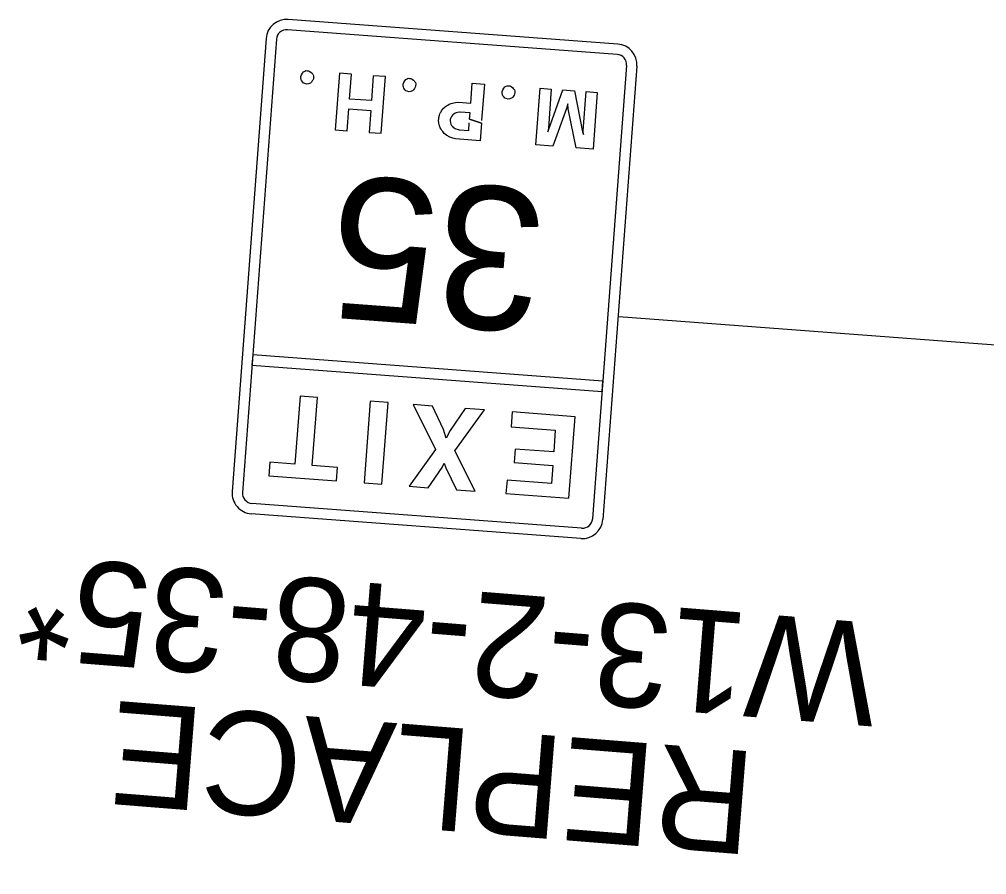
# Model space of a CAD drawing. Extents: x 2001876 to 2025694, y 804561 to 868938.
# Drawn here: x 2022951.5 to 2023138.8, y 808240.4 to 808406 of the extents above; entities that cross this region are included whole.
import ezdxf

# ---------------------------------------------------------------- set-up
doc = ezdxf.new("R2010")
doc.units = 0
for name, color, linetype in [('RD_PD_CLEAR ZONE', 7, 'Continuous'), ('TR SN EXTRUDED PANEL SIGNS - GROUND MOUNTED', 7, 'Continuous'), ('TR SN EXTRUDED PANEL SIGNS- MOUNTED OVERHEAD', 7, 'Continuous'), ('TR SN FLAT SHEET - TYPE III - FIXED SZ and MSG SIGN', 7, 'Continuous')]:
    doc.layers.add(name, color=color, linetype=linetype)

msp = doc.modelspace()

# ---------------------------------------------------------------- linework, layer by layer
at = {"layer": 'RD_PD_CLEAR ZONE'}
msp.add_arc((2022573.58, 808397.59), 716.2, 318.30772, 351.69747, dxfattribs=at)
at = {"layer": 'TR SN EXTRUDED PANEL SIGNS - GROUND MOUNTED'}
msp.add_line((2023067.56, 808348.48), (2023203.71, 808338.21), dxfattribs=at)
at = {"layer": 'TR SN FLAT SHEET - TYPE III - FIXED SZ and MSG SIGN'}
for p, q in [((2023067.36, 808401.2), (2023003.54, 808405.98)), ((2023067.21, 808399.2), (2023003.39, 808403.99)), ((2022999.26, 808402.29), (2022992.68, 808314.54)), ((2023001.25, 808402.14), (2022994.67, 808314.39)), ((2023069.06, 808397.06), (2023062.48, 808309.31)), ((2023071.05, 808396.91), (2023064.48, 808309.16)), ((2023005.99, 808394.74), (2023006, 808394.92)), ((2023006, 808394.92), (2023006.12, 808395.26)), ((2023006.12, 808395.26), (2023006.31, 808395.59)), ((2023006.31, 808395.59), (2023006.51, 808395.83)), ((2023006.51, 808395.83), (2023006.78, 808395.99)), ((2023006.78, 808395.99), (2023006.96, 808396.06)), ((2023006.96, 808396.06), (2023007.22, 808396.04)), ((2023007.22, 808396.04), (2023007.48, 808396.02)), ((2023007.48, 808396.02), (2023007.73, 808395.92)), ((2023007.73, 808395.92), (2023007.98, 808395.72)), ((2023007.98, 808395.72), (2023008.14, 808395.54)), ((2023008.14, 808395.54), (2023008.22, 808395.45)), ((2023008.22, 808395.45), (2023008.3, 808395.35)), ((2023008.3, 808395.35), (2023008.38, 808395.26)), ((2023008.38, 808395.26), (2023008.44, 808394.99)), ((2023008.44, 808394.99), (2023008.43, 808394.82)), ((2023013.44, 808395.58), (2023012.62, 808384.61)), ((2023015.77, 808395.4), (2023013.44, 808395.58)), ((2023015.41, 808390.56), (2023015.77, 808395.4)), ((2023020, 808395.08), (2023019.64, 808390.25)), ((2023022.34, 808394.91), (2023020, 808395.08)), ((2023006.04, 808394.31), (2023005.99, 808394.74)), ((2023006.12, 808394.13), (2023006.04, 808394.31)), ((2023006.36, 808393.85), (2023006.12, 808394.13)), ((2023006.52, 808393.66), (2023006.36, 808393.85)), ((2023006.77, 808393.56), (2023006.52, 808393.66)), ((2023007.11, 808393.44), (2023006.77, 808393.56)), ((2023007.46, 808393.5), (2023007.11, 808393.44)), ((2023007.64, 808393.58), (2023007.46, 808393.5)), ((2023007.82, 808393.65), (2023007.64, 808393.58)), ((2023007.91, 808393.73), (2023007.82, 808393.65)), ((2023008.01, 808393.81), (2023007.91, 808393.73)), ((2023008.2, 808394.06), (2023008.01, 808393.81)), ((2023008.3, 808394.22), (2023008.2, 808394.06)), ((2023008.4, 808394.48), (2023008.3, 808394.22)), ((2023008.42, 808394.65), (2023008.4, 808394.48)), ((2023008.43, 808394.82), (2023008.42, 808394.65)), ((2023021.51, 808383.94), (2023022.34, 808394.91)), ((2023025.77, 808393.26), (2023025.79, 808393.43)), ((2023025.83, 808392.82), (2023025.77, 808393.26)), ((2023025.79, 808393.43), (2023025.9, 808393.77)), ((2023025.9, 808393.77), (2023026.1, 808394.11)), ((2023026.1, 808394.11), (2023026.29, 808394.35)), ((2023026.29, 808394.35), (2023026.56, 808394.5)), ((2023026.56, 808394.5), (2023026.74, 808394.58)), ((2023026.74, 808394.58), (2023027, 808394.56)), ((2023027, 808394.56), (2023027.26, 808394.54)), ((2023027.26, 808394.54), (2023027.51, 808394.43)), ((2023027.51, 808394.43), (2023027.76, 808394.24)), ((2023027.76, 808394.24), (2023027.92, 808394.06)), ((2023027.92, 808394.06), (2023028, 808393.96)), ((2023028, 808393.96), (2023028.08, 808393.87)), ((2023028.08, 808393.87), (2023028.16, 808393.78)), ((2023028.16, 808393.78), (2023028.23, 808393.51)), ((2023028.2, 808393.17), (2023028.19, 808392.99)), ((2023028.21, 808393.34), (2023028.2, 808393.17)), ((2023028.23, 808393.51), (2023028.21, 808393.34)), ((2023045.47, 808392.91), (2023045.74, 808393.07)), ((2023045.74, 808393.07), (2023045.92, 808393.14)), ((2023045.92, 808393.14), (2023046.18, 808393.12)), ((2023046.18, 808393.12), (2023046.44, 808393.1)), ((2023046.44, 808393.1), (2023046.69, 808393)), ((2023025.9, 808392.64), (2023025.83, 808392.82)), ((2023026.14, 808392.37), (2023025.9, 808392.64)), ((2023026.3, 808392.18), (2023026.14, 808392.37)), ((2023026.55, 808392.07), (2023026.3, 808392.18)), ((2023026.89, 808391.96), (2023026.55, 808392.07)), ((2023027.25, 808392.02), (2023026.89, 808391.96)), ((2023027.42, 808392.1), (2023027.25, 808392.02)), ((2023027.6, 808392.17), (2023027.42, 808392.1)), ((2023027.7, 808392.25), (2023027.6, 808392.17)), ((2023027.79, 808392.33), (2023027.7, 808392.25)), ((2023027.98, 808392.57), (2023027.79, 808392.33)), ((2023028.08, 808392.74), (2023027.98, 808392.57)), ((2023028.19, 808392.99), (2023028.08, 808392.74)), ((2023044.95, 808391.82), (2023044.97, 808392)), ((2023045.01, 808391.39), (2023044.95, 808391.82)), ((2023044.97, 808392), (2023045.08, 808392.34)), ((2023045.08, 808391.21), (2023045.01, 808391.39)), ((2023045.08, 808392.34), (2023045.28, 808392.67)), ((2023045.32, 808390.93), (2023045.08, 808391.21)), ((2023045.28, 808392.67), (2023045.47, 808392.91)), ((2023046.69, 808393), (2023046.94, 808392.8)), ((2023046.94, 808392.8), (2023047.1, 808392.62)), ((2023047.1, 808392.62), (2023047.18, 808392.53)), ((2023047.26, 808391.3), (2023047.16, 808391.14)), ((2023047.18, 808392.53), (2023047.26, 808392.43)), ((2023047.26, 808392.43), (2023047.34, 808392.34)), ((2023047.37, 808391.56), (2023047.26, 808391.3)), ((2023047.34, 808392.34), (2023047.4, 808392.07)), ((2023047.38, 808391.73), (2023047.37, 808391.56)), ((2023047.39, 808391.9), (2023047.38, 808391.73)), ((2023047.4, 808392.07), (2023047.39, 808391.9)), ((2023051.49, 808381.69), (2023052.31, 808392.66)), ((2023052.31, 808392.66), (2023054.47, 808392.5)), ((2023054.47, 808392.5), (2023053.9, 808384.9)), ((2023053.98, 808384.72), (2023056.72, 808392.33)), ((2023056.72, 808392.33), (2023058.97, 808392.16)), ((2023058.97, 808392.16), (2023060.54, 808384.23)), ((2023060.64, 808384.39), (2023061.21, 808391.99)), ((2023061.21, 808391.99), (2023063.37, 808391.83)), ((2023063.37, 808391.83), (2023062.55, 808380.86)), ((2023019.64, 808390.25), (2023015.41, 808390.56)), ((2023045.48, 808390.74), (2023045.32, 808390.93)), ((2023045.73, 808390.64), (2023045.48, 808390.74)), ((2023046.07, 808390.52), (2023045.73, 808390.64)), ((2023046.42, 808390.58), (2023046.07, 808390.52)), ((2023046.6, 808390.66), (2023046.42, 808390.58)), ((2023046.78, 808390.73), (2023046.6, 808390.66)), ((2023046.88, 808390.81), (2023046.78, 808390.73)), ((2023046.97, 808390.89), (2023046.88, 808390.81)), ((2023047.16, 808391.14), (2023046.97, 808390.89)), ((2023057.65, 808389.66), (2023057.4, 808388.72)), ((2023057.75, 808388.69), (2023057.65, 808389.66)), ((2023014.95, 808384.43), (2023015.27, 808388.66)), ((2023015.27, 808388.66), (2023019.5, 808388.35)), ((2023019.5, 808388.35), (2023019.18, 808384.11)), ((2023057.4, 808388.72), (2023054.77, 808381.45)), ((2023059.27, 808381.11), (2023057.75, 808388.69)), ((2023040.95, 808385.92), (2023038.66, 808386.67)), ((2023038.66, 808386.67), (2023040.95, 808385.92)), ((2023012.62, 808384.61), (2023014.95, 808384.43)), ((2023019.18, 808384.11), (2023021.51, 808383.94)), ((2023053.9, 808384.9), (2023053.77, 808384.21)), ((2023053.77, 808384.21), (2023053.98, 808384.72)), ((2023060.54, 808384.23), (2023060.68, 808383.7)), ((2023060.68, 808383.7), (2023060.64, 808384.39)), ((2023054.77, 808381.45), (2023051.49, 808381.69)), ((2023062.55, 808380.86), (2023059.27, 808381.11)), ((2023005.83, 808333.04), (2023004.84, 808319.86)), ((2023009.19, 808332.79), (2023005.83, 808333.04)), ((2023008.2, 808319.61), (2023009.19, 808332.79)), ((2023019.39, 808332.03), (2023018.21, 808316.23)), ((2023022.88, 808331.77), (2023019.39, 808332.03)), ((2023021.69, 808315.97), (2023022.88, 808331.77)), ((2023031.46, 808331.12), (2023027.73, 808331.4)), ((2023027.73, 808331.4), (2023032.08, 808322.7)), ((2023033.62, 808326.58), (2023031.46, 808331.12)), ((2023037.8, 808330.65), (2023034.86, 808326.37)), ((2023035.81, 808322.42), (2023041.54, 808330.37)), ((2023041.54, 808330.37), (2023037.8, 808330.65)), ((2023046.89, 808329.97), (2023046.67, 808327.11)), ((2023059.08, 808329.05), (2023046.89, 808329.97)), ((2023057.89, 808313.26), (2023059.08, 808329.05)), ((2023034.12, 808324.92), (2023033.62, 808326.58)), ((2023034.86, 808326.37), (2023034.12, 808324.92)), ((2023046.67, 808327.11), (2023055.25, 808326.46)), ((2023055.25, 808326.46), (2023054.94, 808322.23)), ((2023032.08, 808322.7), (2023026.92, 808315.58)), ((2023039.73, 808314.62), (2023035.81, 808322.42)), ((2023047.47, 808322.79), (2023047.28, 808320.18)), ((2023054.94, 808322.23), (2023047.47, 808322.79)), ((2022999.99, 808320.22), (2022999.8, 808317.61)), ((2023004.84, 808319.86), (2022999.99, 808320.22)), ((2023033.32, 808319.23), (2023033.76, 808320.07)), ((2023033.76, 808320.07), (2023034.07, 808319.17)), ((2023047.28, 808320.18), (2023054.74, 808319.62)), ((2023013.06, 808319.24), (2023008.2, 808319.61)), ((2023012.86, 808316.63), (2023013.06, 808319.24)), ((2023030.65, 808315.3), (2023033.32, 808319.23)), ((2023034.07, 808319.17), (2023036.12, 808314.89)), ((2023054.74, 808319.62), (2023054.48, 808316.14)), ((2022999.8, 808317.61), (2023012.86, 808316.63)), ((2023045.9, 808316.78), (2023045.7, 808314.17)), ((2023054.48, 808316.14), (2023045.9, 808316.78)), ((2023018.21, 808316.23), (2023021.69, 808315.97)), ((2023026.92, 808315.58), (2023030.65, 808315.3)), ((2023036.12, 808314.89), (2023039.73, 808314.62)), ((2023045.7, 808314.17), (2023057.89, 808313.26)), ((2023060.34, 808307.46), (2022996.52, 808312.25)), ((2023060.19, 808305.47), (2022996.37, 808310.25))]:
    msp.add_line(p, q, dxfattribs=at)
for points in [[(2023036.47, 808389.94), (2023038.89, 808389.76), (2023039.18, 808393.65), (2023041.51, 808393.47), (2023040.98, 808386.4)], [(2023035.94, 808382.86), (2023035.43, 808382.98), (2023035, 808383.1), (2023034.84, 808383.2), (2023034.58, 808383.31), (2023034.42, 808383.41), (2023034.25, 808383.51), (2023034.01, 808383.7), (2023033.76, 808383.89), (2023033.6, 808384.08), (2023033.44, 808384.26), (2023033.28, 808384.45), (2023033.13, 808384.72), (2023032.97, 808384.99), (2023032.83, 808385.35), (2023032.76, 808385.62), (2023032.69, 808385.88), (2023032.7, 808385.97), (2023032.64, 808386.41), (2023032.67, 808386.75), (2023032.69, 808387.01), (2023032.81, 808387.44), (2023032.91, 808387.69), (2023033.02, 808387.94), (2023033.12, 808388.11), (2023033.22, 808388.27), (2023033.41, 808388.52), (2023033.6, 808388.77), (2023033.79, 808388.93), (2023033.98, 808389.09), (2023034.16, 808389.24), (2023034.43, 808389.4), (2023034.71, 808389.55), (2023034.88, 808389.63), (2023035.06, 808389.7), (2023035.33, 808389.77), (2023035.59, 808389.83), (2023035.95, 808389.89), (2023036.47, 808389.94)], [(2023036.85, 808388), (2023036.67, 808388.01), (2023036.32, 808387.95), (2023036.06, 808387.89), (2023035.88, 808387.81), (2023035.61, 808387.66), (2023035.42, 808387.5), (2023035.33, 808387.42), (2023035.14, 808387.17), (2023035.03, 808386.92), (2023034.92, 808386.58), (2023034.9, 808386.41), (2023034.96, 808385.97), (2023035.03, 808385.71), (2023035.18, 808385.43), (2023035.34, 808385.25), (2023035.5, 808385.06), (2023035.66, 808384.96), (2023035.83, 808384.86), (2023036, 808384.76), (2023036.42, 808384.65), (2023036.51, 808384.64), (2023036.6, 808384.63)], [(2023038.66, 808386.67), (2023038.75, 808387.86), (2023036.85, 808388)], [(2023040.95, 808385.92), (2023040.69, 808382.5), (2023035.94, 808382.86)], [(2023036.6, 808384.63), (2023038.5, 808384.49), (2023038.6, 808385.94)]]:
    msp.add_lwpolyline(points, dxfattribs=at)
msp.add_lwpolyline([(2023064.48, 808335.92), (2022996.67, 808341), (2022996.52, 808339.01), (2023064.33, 808333.93)], close=True, dxfattribs=at)
for centre, radius, start, end in [((2023003.24, 808401.99), 4, 85.713, 175.713), ((2023003.24, 808401.99), 2, 85.713, 175.713), ((2023067.06, 808397.21), 4, 355.713, 85.713), ((2023067.06, 808397.21), 2, 355.713, 85.713), ((2022996.67, 808314.24), 4, 175.713, 265.713), ((2022996.67, 808314.24), 2, 175.713, 265.713), ((2023060.49, 808309.46), 4, 265.713, 355.713), ((2023060.49, 808309.46), 2, 265.713, 355.713)]:
    msp.add_arc(centre, radius, start, end, dxfattribs=at)

# ---------------------------------------------------------------- texts
at = {"layer": 'TR SN EXTRUDED PANEL SIGNS- MOUNTED OVERHEAD'}
for s, p in [('W13-2-48-35*', (2023118.24, 808288.99)), ('REPLACE', (2023094.36, 808264.13))]:
    msp.add_text(s, height=20, rotation=175.4391, dxfattribs=at).set_placement(p)
at = {"layer": 'TR SN FLAT SHEET - TYPE III - FIXED SZ and MSG SIGN'}
msp.add_text('35', height=27.648, rotation=175.713, dxfattribs=at).set_placement((2023053.91, 808372.8))

doc.saveas('drawing.dxf')
